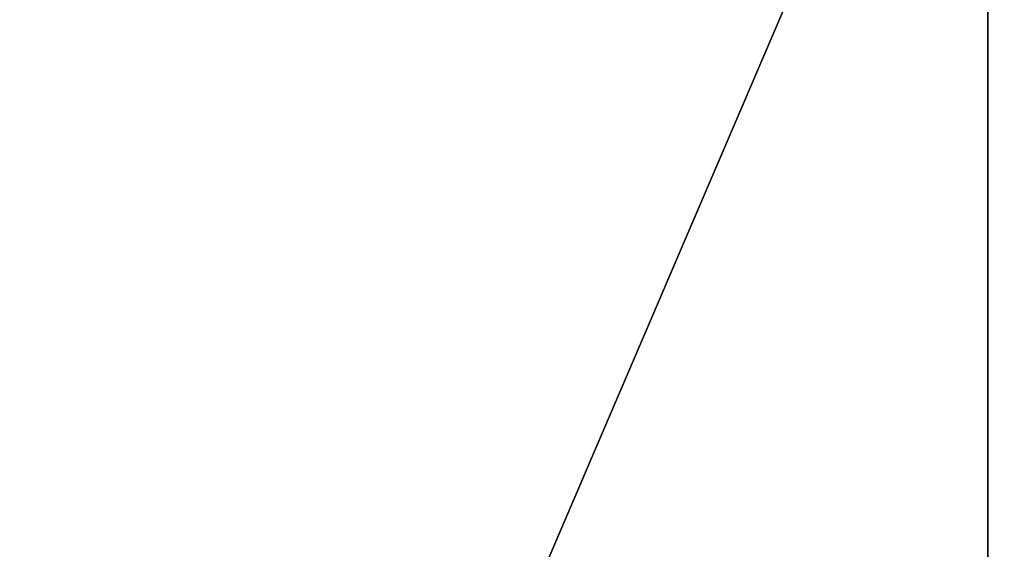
# Model space of a CAD drawing. Header units: millimetres. Extents: x -125 to 171, y -35 to 1363.
# Tile 859 of 1056: x -52.132481 to -52.130979, y 1225.698448 to 1225.699256. Entities that reach past the tile are written whole.
import ezdxf

# ---------------------------------------------------------------- set-up
doc = ezdxf.new("R2010")
doc.units = ezdxf.units.MM
doc.header["$LTSCALE"] = 65.185185
for name, color, linetype in [('2678', 7, 'CONTINUOUS'), ('2679', 7, 'CONTINUOUS'), ('2680', 7, 'CONTINUOUS'), ('2681', 7, 'CONTINUOUS')]:
    doc.layers.add(name, color=color, linetype=linetype)

msp = doc.modelspace()

# ---------------------------------------------------------------- linework, layer by layer
at = {"layer": '2678', "linetype": 'CONTINUOUS'}
for points in [[(-52.2123995, 1223.2, 294.5122557), (-52.0297879, 1223.2, 294.1759385), (-52.2123995, 1225.7, 294.5122557), (-52.2123995, 1223.2, 294.5122557)], [(-52.2123995, 1225.7, 294.5122557), (-52.0297879, 1223.2, 294.1759385), (-52.0297984, 1225.7, 294.1759473), (-52.2123995, 1225.7, 294.5122557)]]:
    msp.add_3dface(points, dxfattribs=at)
at = {"layer": '2679', "linetype": 'CONTINUOUS'}
for points in [[(-52.1037027, 1223.2, 294.8791906), (-52.2123995, 1223.2, 294.5122557), (-52.1037111, 1225.7, 294.8791798), (-52.1037027, 1223.2, 294.8791906)], [(-52.2123995, 1223.2, 294.5122557), (-52.2123995, 1225.7, 294.5122557), (-52.1037111, 1225.7, 294.8791798), (-52.2123995, 1223.2, 294.5122557)]]:
    msp.add_3dface(points, dxfattribs=at)
at = {"layer": '2680', "linetype": 'CONTINUOUS'}
for points in [[(-51.2992735, 1225.7, 296.5208063), (-52.5286508, 1225.7, 296.3915935), (-51.2993237, 1223.2, 296.5208169), (-51.2992735, 1225.7, 296.5208063)], [(-52.5286508, 1225.7, 296.3915935), (-52.5286039, 1223.2, 296.3916144), (-51.2993237, 1223.2, 296.5208169), (-52.5286508, 1225.7, 296.3915935)]]:
    msp.add_3dface(points, dxfattribs=at)
at = {"layer": '2681', "linetype": 'CONTINUOUS'}
for points in [[(-53.2014139, 1225.7, 293.2262429), (-52.1310036, 1225.7, 292.6082336), (-53.2014159, 1223.2, 293.226245), (-53.2014139, 1225.7, 293.2262429)], [(-52.1310036, 1225.7, 292.6082336), (-52.1309534, 1223.2, 292.6082229), (-53.2014159, 1223.2, 293.226245), (-52.1310036, 1225.7, 292.6082336)], [(-52.1310036, 1225.7, 292.6082336), (-50.9016264, 1225.7, 292.7374463), (-52.1309534, 1223.2, 292.6082229), (-52.1310036, 1225.7, 292.6082336)]]:
    msp.add_3dface(points, dxfattribs=at)

doc.saveas('drawing.dxf')
